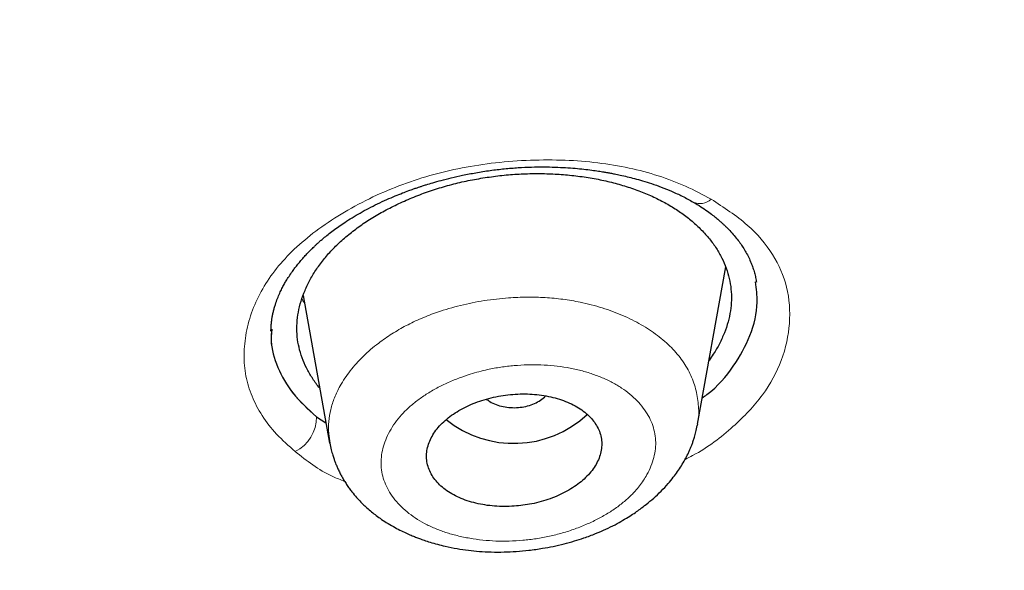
# Model space of a CAD drawing. Header units: millimetres. Extents: x 8 to 1023, y 12 to 832.
# Tile 709 of 968: x 655.61 to 665.73, y 751.98 to 757.63. Entities that reach past the tile are written whole.
import ezdxf

# ---------------------------------------------------------------- set-up
doc = ezdxf.new("R2010")
doc.units = ezdxf.units.MM

msp = doc.modelspace()

# ---------------------------------------------------------------- linework, layer by layer
at = {"color": 7, "linetype": 'Continuous', "lineweight": 30}
for p, q in [((662.578, 753.48), (662.866, 755.096)), ((658.528, 754.789), (658.523, 754.795)), ((658.526, 754.803), (658.797, 753.284)), ((658.206, 754.453), (658.205, 754.438)), ((658.662, 753.557), (658.759, 753.493)), ((662.575, 753.48), (662.572, 753.467))]:
    msp.add_line(p, q, dxfattribs=at)
at = {"color": 8, "linetype": 'Continuous', "lineweight": 0}
for centre, radius, start, end in [((662.601, 755.915), 0.169, 246.1324, 312.8146), ((658.269, 753.551), 0.393, 296.5083, 0.922)]:
    msp.add_arc(centre, radius, start, end, dxfattribs=at)
at = {"color": 7, "linetype": 'Continuous', "lineweight": 30}
msp.add_arc((660.69, 754.388), 1.105, 231.0683, 313.0482, dxfattribs=at)
for points, knots in [([(638.967, 820.409), (639.825, 820.401), (641.54, 820.386), (644.108, 820.26), (646.667, 820.06), (649.211, 819.78), (651.736, 819.422), (654.237, 818.985), (656.847, 818.443), (659.555, 817.781), (662.346, 816.982), (665.077, 816.082), (667.741, 815.083), (670.332, 813.99), (672.724, 812.86), (674.924, 811.713), (676.942, 810.562), (678.889, 809.349), (680.762, 808.076), (682.555, 806.746), (684.266, 805.361), (685.893, 803.924), (687.432, 802.438), (688.881, 800.905), (690.237, 799.329), (691.498, 797.713), (692.662, 796.059), (693.724, 794.369), (694.737, 792.553), (695.676, 790.607), (696.518, 788.53), (697.215, 786.425), (697.764, 784.298), (698.165, 782.153), (698.403, 780.1), (698.503, 778.144), (698.485, 776.289), (698.354, 774.437), (698.113, 772.591), (697.761, 770.754), (697.3, 768.929), (696.731, 767.121), (696.054, 765.331), (695.271, 763.565), (694.383, 761.824), (693.39, 760.113), (692.294, 758.435), (691.099, 756.793), (689.735, 755.101), (688.185, 753.369), (686.433, 751.611), (684.562, 749.919), (682.573, 748.298), (680.479, 746.747), (678.994, 745.78), (678.252, 745.296)], [0, 0, 0, 0, 0.017859, 0.035717, 0.053574, 0.07143, 0.089287, 0.107143, 0.125, 0.145832, 0.166666, 0.1875, 0.208333, 0.229166, 0.249999, 0.267856, 0.285713, 0.303571, 0.321429, 0.339287, 0.357144, 0.375001, 0.392858, 0.410715, 0.428572, 0.446429, 0.464286, 0.482143, 0.500002, 0.520835, 0.541668, 0.562501, 0.583334, 0.604167, 0.624999, 0.642856, 0.660713, 0.678571, 0.696428, 0.714286, 0.732144, 0.750003, 0.76786, 0.785718, 0.803575, 0.821433, 0.839289, 0.857146, 0.875003, 0.895835, 0.916668, 0.9375, 0.958333, 0.979167, 1, 1, 1, 1]), ([(638.967, 735.109), (639.574, 735.113), (640.787, 735.121), (642.603, 735.185), (644.413, 735.288), (646.217, 735.433), (648.014, 735.618), (649.801, 735.844), (651.525, 736.103), (653.184, 736.389), (654.78, 736.7), (656.361, 737.043), (657.927, 737.419), (659.479, 737.828), (661.066, 738.282), (662.683, 738.787), (664.324, 739.344), (665.935, 739.936), (667.518, 740.564), (669.071, 741.227), (670.597, 741.926), (672.053, 742.641), (673.438, 743.365), (674.752, 744.095), (676.034, 744.851), (677.285, 745.634), (678.505, 746.442), (679.727, 747.299), (680.947, 748.208), (682.157, 749.169), (683.325, 750.157), (684.449, 751.171), (685.531, 752.212), (686.571, 753.281), (687.54, 754.346), (688.44, 755.401), (689.269, 756.44), (690.054, 757.494), (690.796, 758.561), (691.493, 759.642), (692.165, 760.769), (692.807, 761.942), (693.414, 763.161), (693.967, 764.394), (694.467, 765.639), (694.913, 766.898), (695.307, 768.172), (695.637, 769.422), (695.907, 770.643), (696.122, 771.83), (696.289, 773.019), (696.407, 774.209), (696.478, 775.401), (696.501, 776.628), (696.472, 777.89), (696.385, 779.185), (696.241, 780.478), (696.04, 781.77), (695.783, 783.061), (695.469, 784.349), (695.11, 785.595), (694.712, 786.795), (694.282, 787.948), (693.806, 789.089), (693.286, 790.218), (692.721, 791.335), (692.12, 792.423), (691.486, 793.483), (690.822, 794.514), (690.118, 795.532), (689.373, 796.538), (688.589, 797.53), (687.765, 798.51), (686.903, 799.473), (685.994, 800.432), (685.038, 801.383), (684.031, 802.327), (682.988, 803.248), (681.91, 804.146), (680.795, 805.023), (679.662, 805.863), (678.514, 806.667), (677.353, 807.437), (676.161, 808.184), (674.939, 808.909), (673.685, 809.611), (672.401, 810.29), (671.091, 810.944), (669.74, 811.58), (668.351, 812.195), (666.92, 812.79), (665.466, 813.354), (663.991, 813.887), (662.494, 814.39), (661.001, 814.854), (659.513, 815.28), (658.034, 815.671), (656.538, 816.032), (655.027, 816.364), (653.499, 816.666), (651.955, 816.939), (650.399, 817.182), (648.812, 817.398), (647.198, 817.584), (645.557, 817.739), (643.913, 817.86), (642.267, 817.945), (640.618, 817.999), (639.517, 818.006), (638.967, 818.009)], [0, 0, 0, 0, 0.010081, 0.020137, 0.030179, 0.040216, 0.050257, 0.060311, 0.070335, 0.079491, 0.088633, 0.097767, 0.1069, 0.116039, 0.125192, 0.135253, 0.145282, 0.155288, 0.16528, 0.175267, 0.185259, 0.195301, 0.204496, 0.213673, 0.222839, 0.232002, 0.241168, 0.250345, 0.260322, 0.270285, 0.280246, 0.290212, 0.300194, 0.310203, 0.320293, 0.329526, 0.338727, 0.347904, 0.357065, 0.366218, 0.375372, 0.385323, 0.395264, 0.405207, 0.415162, 0.425139, 0.435149, 0.445226, 0.454443, 0.463632, 0.472801, 0.481959, 0.491116, 0.500279, 0.510233, 0.520184, 0.530144, 0.540125, 0.550137, 0.560192, 0.570258, 0.579448, 0.588609, 0.59775, 0.60688, 0.616007, 0.625139, 0.633867, 0.642594, 0.651329, 0.660077, 0.668845, 0.677642, 0.686473, 0.695244, 0.704395, 0.713529, 0.722653, 0.731774, 0.740899, 0.750037, 0.758756, 0.767483, 0.776222, 0.78498, 0.793764, 0.802579, 0.811433, 0.820208, 0.829363, 0.838502, 0.847632, 0.856762, 0.865897, 0.875044, 0.883755, 0.89247, 0.901196, 0.909939, 0.918704, 0.927499, 0.936329, 0.945126, 0.954305, 0.963462, 0.972602, 0.981734, 0.990864, 1, 1, 1, 1]), ([(696.002, 776.466), (695.995, 775.965), (695.98, 774.963), (695.861, 773.463), (695.671, 771.966), (695.403, 770.472), (695.058, 768.982), (694.646, 767.529), (694.173, 766.115), (693.644, 764.745), (693.05, 763.39), (692.39, 762.05), (691.653, 760.704), (690.836, 759.354), (689.936, 758.003), (688.967, 756.676), (687.929, 755.373), (686.822, 754.093), (685.671, 752.865), (684.485, 751.69), (683.268, 750.57), (681.999, 749.481), (680.677, 748.423), (679.281, 747.382), (677.809, 746.359), (676.259, 745.359), (674.655, 744.399), (672.996, 743.477), (671.286, 742.597), (669.568, 741.779), (667.85, 741.022), (666.138, 740.324), (664.394, 739.67), (662.62, 739.06), (660.784, 738.485), (658.885, 737.946), (656.924, 737.45), (654.934, 737.004), (652.914, 736.61), (650.868, 736.267), (648.844, 735.984), (646.851, 735.757), (644.895, 735.584), (642.936, 735.461), (640.975, 735.386), (638.968, 735.36), (636.917, 735.386), (634.827, 735.468), (632.743, 735.605), (630.664, 735.798), (628.594, 736.046), (626.578, 736.343), (624.621, 736.682), (622.727, 737.062), (620.857, 737.487), (619.01, 737.958), (617.144, 738.486), (615.264, 739.075), (613.374, 739.728), (611.522, 740.43), (609.706, 741.18), (607.926, 741.979), (606.219, 742.809), (604.589, 743.665), (603.037, 744.539), (601.531, 745.45), (600.073, 746.396), (598.63, 747.399), (597.207, 748.46), (595.812, 749.581), (594.477, 750.737), (593.201, 751.928), (591.982, 753.155), (590.846, 754.392), (589.791, 755.634), (588.819, 756.873), (587.909, 758.133), (587.061, 759.414), (586.26, 760.742), (585.51, 762.116), (584.818, 763.533), (584.199, 764.965), (583.654, 766.413), (583.181, 767.878), (582.788, 769.332), (582.473, 770.771), (582.232, 772.188), (582.061, 773.609), (581.954, 775.036), (581.941, 775.989), (581.934, 776.466)], [0, 0, 0, 0, 0.011647, 0.023279, 0.034914, 0.046569, 0.058262, 0.069997, 0.081033, 0.092045, 0.103046, 0.114051, 0.125075, 0.136674, 0.148268, 0.159874, 0.171507, 0.183184, 0.194903, 0.205931, 0.216944, 0.227954, 0.238974, 0.250018, 0.2616, 0.2732, 0.284834, 0.296518, 0.308264, 0.319998, 0.330999, 0.341975, 0.352941, 0.363907, 0.374886, 0.386463, 0.398058, 0.409684, 0.421356, 0.433089, 0.444843, 0.455871, 0.466863, 0.477832, 0.488791, 0.499751, 0.51144, 0.523115, 0.53479, 0.54648, 0.558201, 0.569925, 0.580927, 0.591892, 0.602833, 0.61376, 0.624687, 0.6364, 0.648087, 0.659761, 0.671439, 0.683135, 0.694871, 0.705904, 0.716895, 0.727858, 0.738804, 0.749746, 0.761426, 0.773081, 0.784724, 0.796373, 0.808043, 0.819784, 0.830839, 0.841857, 0.852852, 0.863839, 0.87483, 0.886496, 0.898127, 0.909738, 0.921348, 0.932974, 0.944696, 0.955762, 0.96681, 0.977856, 0.988914, 1, 1, 1, 1]), ([(582.445, 775.805), (582.445, 775.791), (582.446, 775.76), (582.447, 775.709), (582.449, 775.649), (582.451, 775.581), (582.454, 775.505), (582.457, 775.421), (582.461, 775.331), (582.465, 775.232), (582.47, 775.126), (582.481, 774.907), (582.5, 774.597), (582.529, 774.201), (582.56, 773.843), (582.593, 773.506), (582.628, 773.19), (582.665, 772.876), (582.711, 772.525), (582.768, 772.132), (582.837, 771.695), (582.904, 771.311), (582.965, 770.984), (583.017, 770.718), (583.07, 770.459), (583.122, 770.215), (583.173, 769.987), (583.221, 769.774), (583.26, 769.611), (583.288, 769.493), (583.306, 769.42), (583.323, 769.353), (583.337, 769.294), (583.35, 769.246), (583.359, 769.209), (583.366, 769.182), (583.372, 769.159), (583.378, 769.131), (583.387, 769.096), (583.398, 769.054), (583.41, 769.007), (583.428, 768.941), (583.451, 768.852), (583.482, 768.737), (583.516, 768.613), (583.553, 768.478), (583.594, 768.333), (583.638, 768.177), (583.686, 768.014), (583.735, 767.849), (583.784, 767.687), (583.847, 767.486), (583.922, 767.248), (584.011, 766.978), (584.098, 766.72), (584.182, 766.477), (584.265, 766.245), (584.347, 766.019), (584.43, 765.796), (584.513, 765.577), (584.597, 765.362), (584.681, 765.149), (584.766, 764.938), (584.855, 764.724), (584.947, 764.504), (585.046, 764.275), (585.151, 764.035), (585.248, 763.818), (585.336, 763.627), (585.412, 763.461), (585.492, 763.292), (585.572, 763.123), (585.654, 762.954), (585.734, 762.791), (585.812, 762.634), (585.886, 762.487), (585.955, 762.351), (586.02, 762.225), (586.076, 762.116), (586.123, 762.027), (586.16, 761.957), (586.191, 761.898), (586.22, 761.843), (586.252, 761.784), (586.292, 761.708), (586.342, 761.618), (586.399, 761.511), (586.463, 761.395), (586.533, 761.269), (586.609, 761.134), (586.69, 760.991), (586.777, 760.838), (586.871, 760.677), (587.008, 760.442), (587.188, 760.142), (587.409, 759.783), (587.629, 759.435), (587.821, 759.138), (587.984, 758.889), (588.12, 758.687), (588.252, 758.491), (588.381, 758.303), (588.506, 758.125), (588.624, 757.956), (588.737, 757.798), (588.845, 757.648), (588.946, 757.509), (589.042, 757.378), (589.137, 757.25), (589.234, 757.12), (589.337, 756.983), (589.452, 756.831), (589.581, 756.663), (589.725, 756.478), (589.878, 756.283), (590.04, 756.08), (590.266, 755.8), (590.557, 755.446), (590.835, 755.119), (591.036, 754.886), (591.156, 754.747), (591.277, 754.609), (591.4, 754.47), (591.524, 754.331), (591.649, 754.193), (591.765, 754.066), (591.87, 753.951), (591.962, 753.851), (592.045, 753.762), (592.112, 753.69), (592.164, 753.634), (592.204, 753.592), (592.239, 753.554), (592.272, 753.52), (592.3, 753.49), (592.322, 753.467), (592.339, 753.449), (592.357, 753.43), (592.378, 753.408), (592.405, 753.379), (592.44, 753.343), (592.483, 753.298), (592.534, 753.245), (592.592, 753.184), (592.655, 753.12), (592.72, 753.053), (592.785, 752.985), (592.852, 752.918), (592.977, 752.79), (593.165, 752.601), (593.418, 752.35), (593.681, 752.094), (593.968, 751.819), (594.277, 751.527), (594.605, 751.224), (594.934, 750.926), (595.263, 750.634), (595.591, 750.348), (595.881, 750.099), (596.129, 749.89), (596.331, 749.722), (596.524, 749.563), (596.706, 749.414), (596.867, 749.284), (597.008, 749.171), (597.13, 749.074), (597.25, 748.978), (597.374, 748.881), (597.508, 748.776), (597.652, 748.664), (597.808, 748.544), (597.975, 748.417), (598.153, 748.282), (598.342, 748.141), (598.538, 747.995), (598.739, 747.847), (598.94, 747.701), (599.22, 747.499), (599.579, 747.245), (600.015, 746.943), (600.448, 746.649), (600.879, 746.363), (601.31, 746.083), (601.742, 745.808), (602.163, 745.545), (602.575, 745.293), (602.98, 745.049), (603.395, 744.804), (603.824, 744.556), (604.265, 744.306), (604.63, 744.103), (604.91, 743.95), (605.099, 743.847), (605.28, 743.75), (605.452, 743.658), (605.614, 743.573), (605.766, 743.493), (605.908, 743.418), (606.018, 743.361), (606.097, 743.321), (606.146, 743.296), (606.187, 743.275), (606.219, 743.258), (606.245, 743.244), (606.269, 743.232), (606.296, 743.218), (606.334, 743.199), (606.385, 743.173), (606.45, 743.14), (606.523, 743.103), (606.6, 743.064), (606.717, 743.005), (606.876, 742.925), (607.083, 742.823), (607.304, 742.715), (607.539, 742.6), (607.787, 742.482), (608.042, 742.36), (608.3, 742.239), (608.556, 742.121), (608.862, 741.98), (609.217, 741.82), (609.617, 741.643), (610.008, 741.473), (610.39, 741.31), (610.766, 741.152), (611.14, 740.998), (611.62, 740.804), (612.207, 740.572), (612.904, 740.306), (613.624, 740.041), (614.365, 739.777), (615.129, 739.515), (615.898, 739.262), (616.673, 739.017), (617.494, 738.768), (618.362, 738.517), (619.278, 738.265), (620.2, 738.025), (621.127, 737.797), (622.059, 737.58), (622.997, 737.374), (623.913, 737.186), (624.807, 737.014), (625.678, 736.856), (626.552, 736.709), (627.428, 736.572), (628.306, 736.445), (629.187, 736.328), (630.071, 736.221), (630.957, 736.124), (631.845, 736.037), (632.734, 735.96), (633.626, 735.894), (634.502, 735.839), (635.362, 735.794), (636.206, 735.76), (637.052, 735.735), (637.899, 735.719), (638.792, 735.711), (639.729, 735.714), (640.71, 735.73), (641.688, 735.758), (642.665, 735.798), (643.641, 735.851), (644.614, 735.915), (645.559, 735.99), (646.476, 736.074), (647.363, 736.165), (648.248, 736.266), (649.13, 736.378), (650.01, 736.499), (650.887, 736.63), (651.762, 736.772), (652.635, 736.923), (653.504, 737.085), (654.37, 737.257), (655.233, 737.438), (656.074, 737.625), (656.896, 737.818), (657.697, 738.016), (658.494, 738.223), (659.287, 738.438), (660.116, 738.673), (660.981, 738.931), (661.879, 739.211), (662.77, 739.503), (663.654, 739.806), (664.53, 740.12), (665.398, 740.445), (666.12, 740.726), (666.7, 740.96), (667.143, 741.142), (667.588, 741.328), (668.034, 741.52), (668.482, 741.716), (668.917, 741.91), (669.34, 742.103), (669.753, 742.295), (670.072, 742.446), (670.296, 742.553), (670.422, 742.614), (670.548, 742.675), (670.676, 742.737), (670.803, 742.8), (670.931, 742.863), (671.055, 742.924), (671.178, 742.986), (671.297, 743.046), (671.41, 743.103), (671.509, 743.153), (671.593, 743.195), (671.663, 743.231), (671.716, 743.258), (671.758, 743.28), (671.794, 743.299), (671.835, 743.32), (671.884, 743.345), (671.941, 743.375), (672.014, 743.412), (672.102, 743.458), (672.207, 743.513), (672.322, 743.574), (672.442, 743.637), (672.603, 743.723), (672.805, 743.831), (673.079, 743.98), (673.387, 744.149), (673.729, 744.34), (674.075, 744.537), (674.42, 744.735), (674.759, 744.934), (675.112, 745.144), (675.478, 745.365), (675.854, 745.596), (676.221, 745.826), (676.583, 746.057), (676.944, 746.291), (677.308, 746.531), (677.675, 746.777), (678.047, 747.031), (678.36, 747.25), (678.612, 747.427), (678.798, 747.56), (678.973, 747.686), (679.139, 747.806), (679.295, 747.92), (679.441, 748.028), (679.577, 748.129), (679.7, 748.221), (679.811, 748.305), (679.915, 748.384), (680.023, 748.466), (680.137, 748.553), (680.258, 748.646), (680.386, 748.745), (680.529, 748.857), (680.688, 748.981), (680.862, 749.12), (681.045, 749.266), (681.232, 749.418), (681.42, 749.571), (681.688, 749.792), (682.03, 750.08), (682.41, 750.406), (682.745, 750.7), (683.041, 750.964), (683.336, 751.231), (683.633, 751.505), (683.935, 751.789), (684.176, 752.02), (684.355, 752.194), (684.472, 752.308), (684.59, 752.424), (684.708, 752.542), (684.825, 752.658), (684.938, 752.772), (685.046, 752.882), (685.149, 752.986), (685.246, 753.085), (685.332, 753.175), (685.409, 753.255), (685.47, 753.319), (685.517, 753.367), (685.551, 753.403), (685.58, 753.433), (685.606, 753.461), (685.634, 753.491), (685.668, 753.526), (685.708, 753.569), (685.755, 753.619), (685.823, 753.691), (685.911, 753.786), (686.019, 753.902), (686.13, 754.023), (686.261, 754.167), (686.414, 754.336), (686.589, 754.532), (686.77, 754.738), (686.954, 754.95), (687.232, 755.274), (687.595, 755.709), (687.935, 756.13), (688.169, 756.427), (688.303, 756.598), (688.435, 756.77), (688.565, 756.94), (688.692, 757.108), (688.814, 757.272), (688.931, 757.431), (689.041, 757.581), (689.143, 757.723), (689.237, 757.855), (689.319, 757.97), (689.39, 758.07), (689.453, 758.16), (689.517, 758.252), (689.586, 758.351), (689.658, 758.457), (689.741, 758.578), (689.834, 758.715), (689.937, 758.87), (690.046, 759.035), (690.16, 759.21), (690.318, 759.454), (690.515, 759.764), (690.767, 760.174), (691.033, 760.62), (691.239, 760.978), (691.37, 761.211), (691.43, 761.318), (691.487, 761.421), (691.539, 761.516), (691.585, 761.6), (691.624, 761.673), (691.656, 761.731), (691.68, 761.776), (691.698, 761.81), (691.712, 761.836), (691.722, 761.856), (691.731, 761.873), (691.741, 761.892), (691.755, 761.918), (691.772, 761.95), (691.792, 761.987), (691.821, 762.042), (691.861, 762.12), (691.914, 762.221), (691.971, 762.333), (692.05, 762.488), (692.151, 762.687), (692.272, 762.933), (692.396, 763.19), (692.523, 763.459), (692.637, 763.706), (692.738, 763.928), (692.824, 764.122), (692.909, 764.315), (692.989, 764.502), (693.063, 764.678), (693.134, 764.848), (693.201, 765.011), (693.263, 765.166), (693.32, 765.309), (693.369, 765.433), (693.41, 765.538), (693.445, 765.63), (693.481, 765.724), (693.522, 765.831), (693.568, 765.954), (693.619, 766.094), (693.674, 766.245), (693.732, 766.407), (693.792, 766.58), (693.852, 766.754), (693.911, 766.928), (693.968, 767.099), (694.024, 767.271), (694.079, 767.441), (694.131, 767.607), (694.181, 767.77), (694.241, 767.971), (694.31, 768.207), (694.387, 768.476), (694.443, 768.68), (694.48, 768.82), (694.5, 768.897), (694.519, 768.966), (694.534, 769.027), (694.548, 769.079), (694.559, 769.122), (694.568, 769.158), (694.576, 769.19), (694.585, 769.225), (694.596, 769.269), (694.61, 769.323), (694.625, 769.386), (694.643, 769.459), (694.664, 769.543), (694.686, 769.637), (694.71, 769.74), (694.737, 769.854), (694.774, 770.015), (694.819, 770.219), (694.876, 770.49), (694.936, 770.784), (694.997, 771.101), (695.053, 771.412), (695.105, 771.717), (695.154, 772.019), (695.204, 772.356), (695.256, 772.734), (695.308, 773.156), (695.354, 773.588), (695.395, 774.028), (695.429, 774.472), (695.451, 774.796), (695.459, 774.972), (695.46, 774.998)], [0, 0, 0, 0, 0.000308, 0.00069, 0.001145, 0.001674, 0.002276, 0.00292, 0.003632, 0.004411, 0.005257, 0.006152, 0.009626, 0.012651, 0.015604, 0.018178, 0.020695, 0.02317, 0.025678, 0.029092, 0.032585, 0.036159, 0.038302, 0.040463, 0.042551, 0.044541, 0.046341, 0.048052, 0.049674, 0.050287, 0.050886, 0.051446, 0.051921, 0.05231, 0.052613, 0.052804, 0.052961, 0.053179, 0.053464, 0.053812, 0.054194, 0.054604, 0.05543, 0.056351, 0.057369, 0.058452, 0.059626, 0.060891, 0.062239, 0.063584, 0.064902, 0.066193, 0.068489, 0.070695, 0.07281, 0.074779, 0.076663, 0.078501, 0.080325, 0.082135, 0.0839, 0.08565, 0.087387, 0.08913, 0.090952, 0.092859, 0.09485, 0.096926, 0.098274, 0.099656, 0.101071, 0.102516, 0.103918, 0.105323, 0.106643, 0.107879, 0.109031, 0.110099, 0.111082, 0.111784, 0.112377, 0.112857, 0.113276, 0.11378, 0.114377, 0.115197, 0.116102, 0.117093, 0.118169, 0.119332, 0.120556, 0.121864, 0.123254, 0.124726, 0.127926, 0.131043, 0.134078, 0.13703, 0.138843, 0.140623, 0.142364, 0.14403, 0.145612, 0.147112, 0.148529, 0.149862, 0.151113, 0.15228, 0.153387, 0.154557, 0.155794, 0.157098, 0.15869, 0.160373, 0.162145, 0.164008, 0.165957, 0.169858, 0.173805, 0.175097, 0.176394, 0.177695, 0.179001, 0.180312, 0.181628, 0.182918, 0.183956, 0.184904, 0.185762, 0.186531, 0.186966, 0.187365, 0.18773, 0.18806, 0.188352, 0.188581, 0.188733, 0.18889, 0.189107, 0.189383, 0.189718, 0.190161, 0.190677, 0.191267, 0.191909, 0.192557, 0.193211, 0.193869, 0.194531, 0.196938, 0.199405, 0.201934, 0.204523, 0.207615, 0.210672, 0.213694, 0.216683, 0.219637, 0.222551, 0.224419, 0.226191, 0.227867, 0.229446, 0.23093, 0.232027, 0.233066, 0.234053, 0.235094, 0.236222, 0.237439, 0.238744, 0.240137, 0.241618, 0.243188, 0.244814, 0.246468, 0.248106, 0.249729, 0.253273, 0.256743, 0.260138, 0.263484, 0.26681, 0.270115, 0.2734, 0.276392, 0.279395, 0.28247, 0.285617, 0.288837, 0.292128, 0.293531, 0.294898, 0.296193, 0.297416, 0.298566, 0.299645, 0.300653, 0.301588, 0.301976, 0.302323, 0.302612, 0.302842, 0.303015, 0.303155, 0.303344, 0.303584, 0.303961, 0.304422, 0.304945, 0.305488, 0.306049, 0.307393, 0.30883, 0.310362, 0.311986, 0.313704, 0.315477, 0.317252, 0.318998, 0.320714, 0.323489, 0.326185, 0.328803, 0.331343, 0.333818, 0.336286, 0.338754, 0.343278, 0.347803, 0.352328, 0.357176, 0.362024, 0.366874, 0.371725, 0.376579, 0.382198, 0.387818, 0.393438, 0.399057, 0.404677, 0.410297, 0.415916, 0.421067, 0.426217, 0.431363, 0.436505, 0.441643, 0.44678, 0.451918, 0.457057, 0.462198, 0.467338, 0.472478, 0.477619, 0.482467, 0.487317, 0.49217, 0.49703, 0.501898, 0.507534, 0.513158, 0.518775, 0.524387, 0.529996, 0.535605, 0.541214, 0.546354, 0.551494, 0.556634, 0.561772, 0.566907, 0.572047, 0.577191, 0.582339, 0.587488, 0.592639, 0.59779, 0.602941, 0.607798, 0.612655, 0.617512, 0.622369, 0.627226, 0.632845, 0.638459, 0.64407, 0.64968, 0.65529, 0.660898, 0.666508, 0.669406, 0.67233, 0.675279, 0.678255, 0.681257, 0.684301, 0.68705, 0.689866, 0.69275, 0.693613, 0.694482, 0.695357, 0.696238, 0.697125, 0.698018, 0.698897, 0.699709, 0.7006, 0.701391, 0.702082, 0.702673, 0.703163, 0.703553, 0.703797, 0.704045, 0.704323, 0.704664, 0.705071, 0.705543, 0.706196, 0.706944, 0.707779, 0.708635, 0.709499, 0.711221, 0.712975, 0.715398, 0.717879, 0.720418, 0.722964, 0.725469, 0.727931, 0.730829, 0.733666, 0.736441, 0.73918, 0.741976, 0.744786, 0.747659, 0.750595, 0.753592, 0.755153, 0.756652, 0.758075, 0.759422, 0.760694, 0.76189, 0.763011, 0.764057, 0.764932, 0.765771, 0.766663, 0.767617, 0.768632, 0.769708, 0.770846, 0.77225, 0.773737, 0.775308, 0.776945, 0.778574, 0.780189, 0.783939, 0.787607, 0.790333, 0.793014, 0.795703, 0.798467, 0.801307, 0.804223, 0.805343, 0.806474, 0.807615, 0.808768, 0.809931, 0.811049, 0.812089, 0.813144, 0.814106, 0.814973, 0.815747, 0.816426, 0.816815, 0.81716, 0.817451, 0.81769, 0.817966, 0.818306, 0.818714, 0.819191, 0.819737, 0.820807, 0.821917, 0.823067, 0.824256, 0.826025, 0.827874, 0.829805, 0.831814, 0.833841, 0.838883, 0.843888, 0.845453, 0.847015, 0.848572, 0.850125, 0.851625, 0.853136, 0.854564, 0.85591, 0.857172, 0.858352, 0.85945, 0.860254, 0.861023, 0.86184, 0.862717, 0.863654, 0.86465, 0.865925, 0.867287, 0.868734, 0.870268, 0.871888, 0.875148, 0.878391, 0.882556, 0.886693, 0.887618, 0.888542, 0.889446, 0.89026, 0.890977, 0.891598, 0.892122, 0.892465, 0.892749, 0.892973, 0.893137, 0.893255, 0.893404, 0.893628, 0.893917, 0.894227, 0.894552, 0.895334, 0.896195, 0.897134, 0.898152, 0.900125, 0.902192, 0.904352, 0.906606, 0.908953, 0.91054, 0.912168, 0.913799, 0.915348, 0.916812, 0.91819, 0.919568, 0.920848, 0.92203, 0.923114, 0.923897, 0.924625, 0.925385, 0.926208, 0.927268, 0.928417, 0.929652, 0.930976, 0.932387, 0.933885, 0.93524, 0.936655, 0.938067, 0.939448, 0.940799, 0.942118, 0.943407, 0.945689, 0.947868, 0.949944, 0.950626, 0.951255, 0.951815, 0.952306, 0.952726, 0.953077, 0.953358, 0.953576, 0.953864, 0.954213, 0.954643, 0.955153, 0.955745, 0.956418, 0.957172, 0.958007, 0.958924, 0.959918, 0.961895, 0.963844, 0.966437, 0.968978, 0.971468, 0.973907, 0.976298, 0.978703, 0.981989, 0.985351, 0.988789, 0.992305, 0.995867, 0.999377, 1, 1, 1, 1]), ([(658.195, 754.435), (658.196, 754.45), (658.196, 754.479), (658.2, 754.523), (658.205, 754.562), (658.212, 754.601), (658.22, 754.637), (658.229, 754.674), (658.243, 754.718), (658.261, 754.769), (658.284, 754.824), (658.307, 754.871), (658.329, 754.914), (658.353, 754.955), (658.382, 755), (658.412, 755.044), (658.442, 755.086), (658.471, 755.123), (658.504, 755.162), (658.538, 755.201), (658.57, 755.236), (658.597, 755.263), (658.619, 755.285), (658.638, 755.303), (658.658, 755.322), (658.68, 755.343), (658.706, 755.366), (658.74, 755.395), (658.783, 755.43), (658.835, 755.47), (658.893, 755.512), (658.957, 755.556), (659.03, 755.602), (659.111, 755.65), (659.198, 755.698), (659.29, 755.744), (659.382, 755.786), (659.467, 755.823), (659.543, 755.854), (659.605, 755.877), (659.655, 755.895), (659.693, 755.908), (659.724, 755.918), (659.756, 755.929), (659.8, 755.943), (659.864, 755.962), (659.949, 755.986), (660.051, 756.012), (660.169, 756.039), (660.303, 756.064), (660.446, 756.087), (660.592, 756.104), (660.733, 756.116), (660.869, 756.122), (660.995, 756.123), (661.112, 756.121), (661.219, 756.116), (661.318, 756.109), (661.408, 756.1), (661.488, 756.09), (661.555, 756.081), (661.602, 756.073), (661.631, 756.068), (661.648, 756.065), (661.665, 756.062), (661.69, 756.058), (661.73, 756.05), (661.788, 756.038), (661.856, 756.022), (661.932, 756.003), (662.016, 755.979), (662.108, 755.95), (662.208, 755.915), (662.314, 755.872), (662.425, 755.821), (662.496, 755.782), (662.533, 755.761)], [0, 0, 0, 0, 0.016472, 0.030798, 0.042981, 0.053289, 0.063569, 0.074191, 0.085134, 0.103851, 0.120013, 0.134057, 0.146086, 0.157449, 0.17066, 0.185913, 0.19637, 0.207466, 0.219205, 0.231484, 0.242404, 0.250535, 0.256951, 0.262073, 0.267739, 0.274166, 0.281355, 0.289309, 0.301499, 0.314873, 0.328751, 0.343107, 0.360012, 0.377533, 0.395622, 0.414281, 0.432808, 0.449165, 0.463225, 0.474984, 0.483564, 0.490272, 0.495108, 0.500216, 0.507091, 0.518761, 0.533456, 0.551172, 0.570897, 0.593364, 0.617982, 0.641791, 0.665434, 0.687756, 0.708765, 0.72797, 0.745931, 0.762644, 0.778105, 0.792225, 0.804115, 0.813547, 0.816901, 0.819784, 0.822302, 0.825995, 0.833534, 0.844059, 0.85756, 0.871493, 0.887594, 0.905848, 0.926238, 0.948742, 0.973337, 1, 1, 1, 1]), ([(658.695, 753.853), (658.692, 753.856), (658.662, 753.889), (658.616, 753.958), (658.557, 754.058), (658.513, 754.162), (658.481, 754.269), (658.464, 754.379), (658.46, 754.49), (658.471, 754.603), (658.494, 754.715), (658.532, 754.827), (658.582, 754.938), (658.645, 755.048), (658.721, 755.155), (658.809, 755.258), (658.909, 755.357), (659.021, 755.451), (659.142, 755.541), (659.274, 755.624), (659.415, 755.702), (659.565, 755.773), (659.722, 755.838), (659.885, 755.895), (660.051, 755.943), (660.221, 755.984), (660.337, 756.003), (660.394, 756.013)], [0, 0, 0, 0, 0.00385, 0.045357, 0.086596, 0.127819, 0.16928, 0.210428, 0.251962, 0.293788, 0.335265, 0.376698, 0.418258, 0.459762, 0.501514, 0.542992, 0.58416, 0.625718, 0.666986, 0.708231, 0.749722, 0.791723, 0.833998, 0.875697, 0.917083, 0.958427, 1, 1, 1, 1]), ([(660.394, 756.013), (660.452, 756.021), (660.568, 756.038), (660.744, 756.051), (660.919, 756.056), (661.093, 756.052), (661.264, 756.039), (661.433, 756.018), (661.596, 755.989), (661.752, 755.951), (661.902, 755.905), (662.044, 755.852), (662.178, 755.79), (662.303, 755.722), (662.418, 755.647), (662.523, 755.565), (662.618, 755.477), (662.701, 755.384), (662.772, 755.287), (662.83, 755.187), (662.874, 755.083), (662.905, 754.976), (662.923, 754.866), (662.927, 754.756), (662.917, 754.644), (662.893, 754.531), (662.855, 754.418), (662.804, 754.307), (662.751, 754.213), (662.71, 754.157), (662.695, 754.136)], [0, 0, 0, 0, 0.035987, 0.0723, 0.108791, 0.144973, 0.181203, 0.218019, 0.254334, 0.290369, 0.326345, 0.362488, 0.398715, 0.43474, 0.470782, 0.507058, 0.543781, 0.580552, 0.616845, 0.652875, 0.688862, 0.725027, 0.761161, 0.797128, 0.833156, 0.869473, 0.906301, 0.942566, 0.978715, 1, 1, 1, 1]), ([(662.533, 755.761), (662.559, 755.745), (662.61, 755.715), (662.676, 755.67), (662.73, 755.63), (662.774, 755.595), (662.809, 755.565), (662.836, 755.54), (662.86, 755.518), (662.893, 755.485), (662.932, 755.444), (662.975, 755.393), (663.012, 755.344), (663.045, 755.295), (663.075, 755.246), (663.103, 755.192), (663.127, 755.139), (663.146, 755.087), (663.163, 755.034), (663.175, 754.982), (663.179, 754.953), (663.182, 754.938)], [0, 0, 0, 0, 0.0706254, 0.1328753, 0.1868154, 0.2324974, 0.2699628, 0.2999752, 0.3277374, 0.3542671, 0.4190491, 0.4790523, 0.5374551, 0.5916884, 0.6515702, 0.7131489, 0.7762736, 0.8272939, 0.8796795, 0.9365477, 1, 1, 1, 1]), ([(662.626, 753.752), (662.642, 753.762), (662.777, 753.858), (662.956, 754.074), (663.134, 754.394), (663.205, 754.691), (663.181, 754.872), (663.172, 754.941)], [0, 0, 0, 0, 0.0336158, 0.2932099, 0.5542738, 0.8290035, 1, 1, 1, 1]), ([(658.203, 754.456), (658.2, 754.419), (658.188, 754.285), (658.256, 754.061), (658.407, 753.791), (658.576, 753.636), (658.662, 753.557)], [0, 0, 0, 0, 0.110281, 0.402105, 0.695149, 1, 1, 1, 1]), ([(660.693, 752.638), (660.724, 752.641), (660.784, 752.646), (660.877, 752.662), (660.971, 752.684), (661.064, 752.714), (661.153, 752.749), (661.237, 752.791), (661.313, 752.838), (661.383, 752.889), (661.443, 752.945), (661.495, 753.005), (661.536, 753.067), (661.567, 753.131), (661.587, 753.197), (661.595, 753.263), (661.591, 753.328), (661.576, 753.392), (661.549, 753.453), (661.512, 753.511), (661.463, 753.566), (661.405, 753.616), (661.338, 753.66), (661.263, 753.699), (661.181, 753.731), (661.093, 753.757), (661, 753.776), (660.904, 753.788), (660.805, 753.792), (660.705, 753.79), (660.605, 753.78), (660.506, 753.764), (660.409, 753.74), (660.316, 753.71), (660.227, 753.674), (660.144, 753.633), (660.068, 753.585), (659.999, 753.533), (659.939, 753.477), (659.888, 753.418), (659.848, 753.355), (659.818, 753.291), (659.799, 753.225), (659.791, 753.16), (659.796, 753.094), (659.812, 753.031), (659.839, 752.969), (659.878, 752.911), (659.926, 752.857), (659.985, 752.808), (660.053, 752.764), (660.128, 752.725), (660.211, 752.693), (660.3, 752.668), (660.393, 752.649), (660.491, 752.638), (660.592, 752.634), (660.66, 752.637), (660.693, 752.638)], [0, 0, 0, 0, 0.016024, 0.032049, 0.049619, 0.067244, 0.084813, 0.102457, 0.120157, 0.137801, 0.155623, 0.173504, 0.191327, 0.209355, 0.227442, 0.245472, 0.26364, 0.281868, 0.300037, 0.318216, 0.336454, 0.354634, 0.372692, 0.390807, 0.408866, 0.426727, 0.444644, 0.462505, 0.480179, 0.497908, 0.515581, 0.533157, 0.550787, 0.568361, 0.585969, 0.603632, 0.621239, 0.638998, 0.656815, 0.674575, 0.692541, 0.710567, 0.728534, 0.746671, 0.764866, 0.783004, 0.801195, 0.819445, 0.837637, 0.855745, 0.87391, 0.892018, 0.909993, 0.928024, 0.945998, 0.96398, 0.982019, 1, 1, 1, 1]), ([(660.407, 753.738), (660.419, 753.73), (660.448, 753.707), (660.508, 753.681), (660.58, 753.659), (660.658, 753.649), (660.737, 753.65), (660.814, 753.661), (660.887, 753.684), (660.951, 753.716), (660.995, 753.746), (661.013, 753.766), (661.017, 753.771)], [0, 0, 0, 0, 0.071577, 0.183639, 0.295702, 0.407721, 0.51974, 0.631803, 0.743865, 0.855885, 0.967904, 1, 1, 1, 1]), ([(658.8, 753.287), (658.805, 753.263), (658.813, 753.22), (658.829, 753.165), (658.842, 753.125), (658.853, 753.093), (658.865, 753.063), (658.879, 753.029), (658.897, 752.991), (658.916, 752.954), (658.937, 752.917), (658.96, 752.879), (658.985, 752.841), (659.012, 752.804), (659.045, 752.762), (659.084, 752.717), (659.128, 752.671), (659.171, 752.629), (659.216, 752.59), (659.265, 752.551), (659.319, 752.511), (659.382, 752.47), (659.45, 752.43), (659.517, 752.394), (659.578, 752.364), (659.632, 752.341), (659.678, 752.322), (659.723, 752.305), (659.772, 752.287), (659.834, 752.267), (659.906, 752.246), (659.998, 752.223), (660.104, 752.202), (660.222, 752.185), (660.338, 752.173), (660.461, 752.167), (660.587, 752.167), (660.717, 752.172), (660.848, 752.185), (660.975, 752.203), (661.096, 752.225), (661.205, 752.251), (661.31, 752.28), (661.419, 752.314), (661.527, 752.354), (661.633, 752.4), (661.727, 752.446), (661.808, 752.491), (661.878, 752.534), (661.936, 752.572), (661.993, 752.612), (662.056, 752.661), (662.127, 752.72), (662.205, 752.794), (662.271, 752.864), (662.327, 752.932), (662.371, 752.993), (662.411, 753.052), (662.448, 753.115), (662.476, 753.168), (662.495, 753.21), (662.509, 753.242), (662.522, 753.275), (662.534, 753.311), (662.547, 753.351), (662.562, 753.404), (662.57, 753.445), (662.574, 753.468)], [0, 0, 0, 0, 0.015979, 0.028988, 0.039063, 0.04624, 0.051894, 0.060467, 0.07091, 0.080542, 0.088728, 0.099117, 0.110223, 0.11994, 0.129419, 0.145833, 0.159106, 0.171438, 0.185134, 0.198374, 0.212308, 0.228461, 0.2468, 0.26261, 0.276846, 0.289098, 0.299401, 0.307787, 0.318425, 0.33164, 0.347395, 0.363742, 0.388481, 0.411527, 0.433168, 0.45633, 0.48189, 0.505038, 0.52988, 0.556427, 0.577466, 0.599213, 0.620098, 0.639864, 0.664483, 0.687127, 0.707758, 0.726373, 0.742944, 0.757236, 0.769337, 0.785655, 0.807115, 0.828478, 0.851488, 0.869588, 0.885473, 0.901556, 0.916707, 0.931761, 0.940452, 0.948402, 0.955344, 0.963193, 0.972996, 0.985151, 1, 1, 1, 1])]:
    msp.add_open_spline(points, degree=3, knots=knots, dxfattribs=at)
at = {"color": 8, "linetype": 'Continuous', "lineweight": 0}
for points, knots in [([(582.659, 776.332), (582.666, 775.834), (582.681, 774.839), (582.8, 773.349), (582.99, 771.862), (583.259, 770.378), (583.603, 768.901), (584.012, 767.464), (584.48, 766.072), (585.002, 764.724), (585.588, 763.391), (586.238, 762.074), (586.964, 760.748), (587.769, 759.418), (588.659, 758.085), (589.618, 756.774), (590.648, 755.485), (591.745, 754.219), (592.883, 753.006), (594.054, 751.849), (595.251, 750.746), (596.5, 749.675), (597.799, 748.636), (599.175, 747.61), (600.63, 746.6), (602.166, 745.609), (603.754, 744.658), (605.395, 743.747), (607.082, 742.879), (608.776, 742.073), (610.466, 741.329), (612.153, 740.644), (613.872, 740), (615.622, 739.399), (617.438, 738.83), (619.319, 738.297), (621.263, 737.804), (623.235, 737.363), (625.233, 736.974), (627.253, 736.637), (629.249, 736.358), (631.212, 736.136), (633.14, 735.967), (635.074, 735.846), (637.012, 735.773), (638.993, 735.748), (641.014, 735.774), (643.07, 735.855), (645.12, 735.991), (647.165, 736.181), (649.206, 736.425), (651.198, 736.718), (653.137, 737.055), (655.016, 737.431), (656.871, 737.854), (658.702, 738.321), (660.546, 738.845), (662.397, 739.426), (664.251, 740.067), (666.069, 740.756), (667.851, 741.492), (669.602, 742.278), (671.285, 743.096), (672.898, 743.942), (674.436, 744.808), (675.927, 745.709), (677.371, 746.646), (678.797, 747.638), (680.201, 748.685), (681.575, 749.79), (682.892, 750.931), (684.151, 752.106), (685.354, 753.318), (686.476, 754.539), (687.516, 755.764), (688.475, 756.985), (689.373, 758.227), (690.209, 759.489), (691.001, 760.799), (691.743, 762.157), (692.429, 763.563), (693.043, 764.985), (693.584, 766.425), (694.053, 767.881), (694.44, 769.321), (694.75, 770.74), (694.986, 772.134), (695.154, 773.53), (695.258, 774.93), (695.271, 775.865), (695.278, 776.332)], [0, 0, 0, 0, 0.0117137, 0.0234149, 0.0351216, 0.0468522, 0.0586247, 0.070364, 0.0813631, 0.0923367, 0.1032992, 0.1142649, 0.1252481, 0.1368316, 0.148424, 0.1600419, 0.1717018, 0.1834199, 0.1951477, 0.206154, 0.2171342, 0.2281014, 0.2390684, 0.2500482, 0.2616874, 0.2733323, 0.2849979, 0.2966994, 0.3084517, 0.3201468, 0.3311024, 0.3420458, 0.3529893, 0.3639449, 0.3749251, 0.3865672, 0.398212, 0.409874, 0.4215681, 0.4333088, 0.4450345, 0.4560332, 0.4670091, 0.4779743, 0.4889413, 0.4999221, 0.5115701, 0.5232038, 0.5348379, 0.5464871, 0.5581659, 0.5699121, 0.5809668, 0.5919838, 0.6029753, 0.6139537, 0.6249313, 0.6365724, 0.6481884, 0.6597941, 0.6714039, 0.6830322, 0.6947667, 0.7058318, 0.7168559, 0.7278515, 0.7388313, 0.7498078, 0.7614587, 0.7730925, 0.7847248, 0.7963708, 0.8080459, 0.8197857, 0.8308292, 0.8418316, 0.8528066, 0.8637681, 0.8747299, 0.8864319, 0.8981149, 0.9097963, 0.9214933, 0.9332235, 0.9449736, 0.9560095, 0.967015, 0.9780052, 0.9889952, 1, 1, 1, 1]), ([(658.444, 753.199), (658.378, 753.258), (658.248, 753.373), (658.1, 753.565), (657.994, 753.765), (657.931, 753.975), (657.912, 754.195), (657.936, 754.422), (657.999, 754.65), (658.103, 754.871), (658.247, 755.082), (658.43, 755.28), (658.654, 755.468), (658.913, 755.641), (659.199, 755.798), (659.505, 755.931), (659.825, 756.037), (660.158, 756.117), (660.505, 756.17), (660.861, 756.195), (661.214, 756.196), (661.554, 756.169), (661.876, 756.116), (662.178, 756.035), (662.462, 755.928), (662.63, 755.838), (662.716, 755.792)], [0, 0, 0, 0, 0.042967, 0.084549, 0.125373, 0.166105, 0.207413, 0.249937, 0.292993, 0.334582, 0.375363, 0.416033, 0.457296, 0.499826, 0.542852, 0.584448, 0.625282, 0.666059, 0.707485, 0.750236, 0.793177, 0.834729, 0.875522, 0.916224, 0.957502, 1, 1, 1, 1]), ([(662.716, 755.792), (662.847, 755.707), (663.103, 755.54), (663.365, 755.23), (663.513, 754.886), (663.538, 754.515), (663.459, 754.139), (663.264, 753.776), (662.948, 753.447), (662.665, 753.226), (662.475, 753.132), (662.449, 753.119)], [0, 0, 0, 0, 0.126158, 0.246356, 0.365979, 0.49049, 0.616562, 0.736438, 0.855741, 0.980175, 1, 1, 1, 1]), ([(658.804, 753.285), (658.798, 753.318), (658.784, 753.391), (658.788, 753.507), (658.806, 753.63), (658.845, 753.753), (658.909, 753.887), (659.005, 754.03), (659.138, 754.178), (659.285, 754.304), (659.435, 754.409), (659.582, 754.494), (659.739, 754.569), (659.925, 754.641), (660.141, 754.703), (660.386, 754.754), (660.553, 754.77), (660.636, 754.778)], [0, 0, 0, 0, 0.047886, 0.107264, 0.166494, 0.225578, 0.284821, 0.364299, 0.444156, 0.524061, 0.583831, 0.643315, 0.70245, 0.761582, 0.840783, 0.92032, 1, 1, 1, 1]), ([(660.636, 754.778), (660.699, 754.781), (660.825, 754.788), (661.012, 754.782), (661.195, 754.765), (661.392, 754.732), (661.6, 754.678), (661.81, 754.6), (662.001, 754.505), (662.169, 754.394), (662.313, 754.269), (662.428, 754.131), (662.513, 753.982), (662.568, 753.825), (662.59, 753.663), (662.591, 753.547), (662.576, 753.486), (662.575, 753.48)], [0, 0, 0, 0, 0.057726, 0.115375, 0.172941, 0.230419, 0.306932, 0.383356, 0.459628, 0.53565, 0.611364, 0.687023, 0.763073, 0.839371, 0.91566, 0.991669, 1, 1, 1, 1]), ([(658.539, 754.728), (658.538, 754.729), (658.527, 754.741), (658.52, 754.754), (658.513, 754.766)], [0, 0, 0, 0, 0.106067, 1, 1, 1, 1]), ([(658.205, 754.438), (658.203, 754.403), (658.192, 754.27), (658.264, 754.05), (658.412, 753.784), (658.578, 753.633), (658.662, 753.557)], [0, 0, 0, 0, 0.1068233, 0.4032929, 0.700622, 1, 1, 1, 1]), ([(660.693, 754.082), (660.647, 754.077), (660.556, 754.068), (660.435, 754.045), (660.331, 754.02), (660.242, 753.994), (660.142, 753.96), (660.031, 753.916), (659.913, 753.86), (659.803, 753.797), (659.703, 753.729), (659.614, 753.655), (659.535, 753.577), (659.468, 753.494), (659.414, 753.408), (659.372, 753.32), (659.343, 753.231), (659.327, 753.142), (659.325, 753.054), (659.336, 752.967), (659.362, 752.883), (659.4, 752.801), (659.452, 752.722), (659.516, 752.648), (659.591, 752.579), (659.676, 752.516), (659.771, 752.46), (659.876, 752.41), (659.988, 752.368), (660.109, 752.334), (660.237, 752.307), (660.37, 752.289), (660.506, 752.279), (660.643, 752.278), (660.782, 752.286), (660.92, 752.303), (661.056, 752.328), (661.19, 752.362), (661.32, 752.404), (661.445, 752.454), (661.562, 752.51), (661.671, 752.572), (661.77, 752.641), (661.86, 752.714), (661.929, 752.784), (661.983, 752.847), (662.023, 752.904), (662.064, 752.971), (662.101, 753.05), (662.13, 753.138), (662.146, 753.227), (662.149, 753.316), (662.137, 753.402), (662.112, 753.487), (662.073, 753.569), (662.021, 753.647), (661.958, 753.722), (661.883, 753.79), (661.798, 753.853), (661.703, 753.91), (661.598, 753.959), (661.485, 754.002), (661.365, 754.036), (661.237, 754.062), (661.104, 754.081), (660.969, 754.09), (660.832, 754.092), (660.739, 754.085), (660.693, 754.082)], [0, 0, 0, 0, 0.015541, 0.031041, 0.041435, 0.051931, 0.062576, 0.078193, 0.093852, 0.109609, 0.125056, 0.140621, 0.15611, 0.171687, 0.187511, 0.203285, 0.218864, 0.234395, 0.250027, 0.26556, 0.28105, 0.296653, 0.312522, 0.328271, 0.343842, 0.359379, 0.375025, 0.39055, 0.40603, 0.421619, 0.437467, 0.453312, 0.46894, 0.484498, 0.500138, 0.515712, 0.531213, 0.546804, 0.562642, 0.578419, 0.593992, 0.609515, 0.625141, 0.640604, 0.656054, 0.666432, 0.676926, 0.687582, 0.703198, 0.718866, 0.734575, 0.750052, 0.765631, 0.781128, 0.796696, 0.812488, 0.828252, 0.843825, 0.859349, 0.87497, 0.890529, 0.906023, 0.921605, 0.937425, 0.953254, 0.96886, 0.984392, 1, 1, 1, 1]), ([(658.952, 752.893), (658.91, 752.909), (658.71, 752.988), (658.562, 753.106), (658.444, 753.199)], [0, 0, 0, 0, 0.2063341, 1, 1, 1, 1])]:
    msp.add_open_spline(points, degree=3, knots=knots, dxfattribs=at)

doc.saveas('drawing.dxf')
